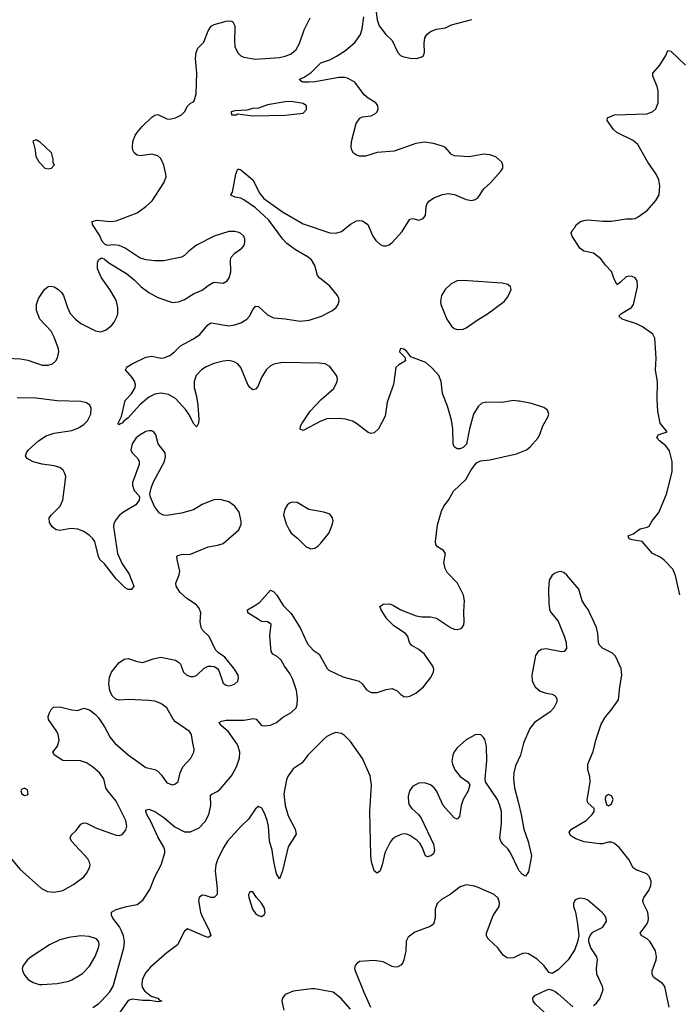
# Model space of a CAD drawing. Header units: inches. Extents: x 1449094 to 1618372, y 389908 to 534307.
# Tile 390 of 494: x 1576638 to 1581088, y 467309 to 473951. Entities that reach past the tile are written whole.
import ezdxf

# ---------------------------------------------------------------- set-up
doc = ezdxf.new("R2010")
doc.units = ezdxf.units.IN
doc.header["$MEASUREMENT"] = 0
for name, color, linetype in [('B5476', 7, 'Continuous'), ('B5477', 7, 'Continuous'), ('B5486', 7, 'Continuous'), ('B5487', 7, 'Continuous')]:
    doc.layers.add(name, color=color, linetype=linetype)

msp = doc.modelspace()

# ---------------------------------------------------------------- linework, layer by layer
at = {"layer": 'B5476', "color": 5}
for points, elevation in [([(1576576.7, 468296.7), (1576640, 468220), (1576786.4, 468090), (1576826.8, 468070), (1576870, 468065.2), (1576930, 468076.5), (1577001.8, 468118.2), (1577071.8, 468170), (1577090, 468190.7), (1577109.3, 468229.3), (1577113.6, 468250), (1577110, 468268), (1577097, 468290), (1576987.6, 468410), (1576979.5, 468430), (1576986, 468450), (1577019.2, 468480.8), (1577050, 468524.9), (1577070, 468532.4), (1577090, 468532), (1577157.1, 468497.1), (1577290, 468450.5), (1577310, 468448), (1577330, 468454.8), (1577355.1, 468484.9), (1577361.1, 468510), (1577354.5, 468550), (1577290, 468678.9), (1577230.6, 468750.6), (1577220.4, 468770), (1577204.8, 468830), (1577176.5, 468870), (1577130, 468910.6), (1577090, 468937.3), (1577048.2, 468951.8), (1576930, 468954), (1576874, 468990), (1576861.6, 469010), (1576894, 469050), (1576905.1, 469090), (1576896.9, 469130), (1576888.5, 469148.5), (1576832.7, 469230), (1576829.3, 469250), (1576836, 469270), (1576850, 469298), (1576866.3, 469313.7), (1576910, 469316.3), (1576990, 469294.8), (1577028.7, 469291.3), (1577070, 469306), (1577110, 469294.8), (1577150, 469264), (1577170, 469242), (1577210, 469181.6), (1577249.2, 469110), (1577279.7, 469070), (1577370, 468991.2), (1577490, 468907.1), (1577550, 468893.8), (1577570, 468882.6), (1577595.5, 468855.5), (1577630, 468803.8), (1577670, 468790.5), (1577690, 468796.3), (1577707.7, 468812.3), (1577721.1, 468870), (1577739.7, 468910), (1577793, 468970), (1577814, 469010), (1577816.2, 469030), (1577805.6, 469070), (1577797.4, 469130), (1577783, 469150), (1577690, 469214), (1577672.9, 469232.9), (1577630, 469308.2), (1577590, 469338.2), (1577550, 469353.3), (1577510, 469358.4), (1577370, 469365.7), (1577310, 469360.5), (1577286.7, 469366.7), (1577262, 469390), (1577246.3, 469426.3), (1577239.6, 469470), (1577243, 469517), (1577258, 469550), (1577308.1, 469611.9), (1577343.3, 469636.7), (1577370, 469642), (1577430, 469621.6), (1577470, 469614.9), (1577539.4, 469640.6), (1577590, 469650.3), (1577690, 469630.3), (1577710, 469618), (1577722.8, 469602.8), (1577744, 469550), (1577766.8, 469530), (1577790, 469520.5), (1577810, 469520.5), (1577830, 469527.7), (1577883, 469577), (1577910, 469590.4), (1577930.5, 469590.5), (1577950, 469587.7), (1577973.4, 469573.4), (1577981.4, 469561.4), (1578010, 469476), (1578030, 469462), (1578050, 469458), (1578070, 469461.6), (1578090, 469470.7), (1578109.3, 469490), (1578114.5, 469510), (1578111.8, 469530), (1578087, 469570), (1578021.2, 469650), (1577979.3, 469679.3), (1577960.1, 469700.1), (1577915.6, 469790), (1577872.4, 469832.4), (1577861.5, 469850), (1577854.6, 469890), (1577859.8, 469950), (1577850, 469982.4), (1577834, 470000)], 540), ([(1577132.1, 467287.9), (1577170, 467313.4), (1577190, 467333.1), (1577246.5, 467393.5), (1577269, 467431), (1577339.8, 467690), (1577344.9, 467730), (1577338.7, 467770), (1577323.7, 467810), (1577312.2, 467832.2), (1577267.1, 467890), (1577256.9, 467910), (1577258, 467930), (1577290, 467948.4), (1577358, 467970), (1577430, 467982), (1577470, 468012.2), (1577517.1, 468082.9), (1577550.6, 468170), (1577592.7, 468250), (1577616.5, 468330), (1577617, 468350), (1577611.4, 468370), (1577570, 468438.9), (1577523.3, 468543.3), (1577496.3, 468590), (1577488.2, 468610), (1577490, 468618), (1577510, 468624.9), (1577550, 468610.3), (1577610, 468568.8), (1577685.4, 468505.4), (1577750, 468473.5), (1577790, 468472.4), (1577850, 468500.6), (1577890, 468543.2), (1577914.1, 468590), (1577926.5, 468650), (1577925.1, 468714.9), (1577933.3, 468726.7), (1577970, 468743.8), (1577990, 468759.8), (1578067.7, 468850), (1578101.6, 468910), (1578121, 468970), (1578123.8, 469010), (1578112.5, 469050), (1578101.8, 469070), (1578046.9, 469146.9), (1577997.6, 469190), (1577983.7, 469210), (1578000.4, 469219.6), (1578030, 469225.2), (1578150, 469225.8), (1578216.5, 469236.5), (1578233.1, 469233.1), (1578270.4, 469190.3), (1578290, 469187.6), (1578330, 469192.6), (1578369.6, 469210), (1578410, 469243.2), (1578470, 469278), (1578502.4, 469310), (1578510.8, 469330), (1578513.2, 469373.2), (1578505.2, 469425.2), (1578480.8, 469500.8), (1578461.3, 469541.3), (1578425.6, 469590), (1578402.9, 469630), (1578374.3, 469654.3), (1578346, 469670), (1578334.5, 469690), (1578325.4, 469794.6), (1578334, 469874), (1578308.9, 469888.9), (1578270, 469892.3), (1578250, 469904.2), (1578177, 469950), (1578175.1, 469970), (1578223.6, 470000)], 520), ([(1578414.8, 470000), (1578416.7, 469996.7), (1578470, 469944.9), (1578530, 469848), (1578580.4, 469740.4), (1578618.6, 469698.5), (1578658.8, 469670), (1578713.4, 469573.4), (1578723.1, 469563.1), (1578818, 469518), (1578928.1, 469488.1), (1578949, 469470), (1578978, 469430), (1579010, 469413.6), (1579050, 469412.7), (1579110, 469432.9), (1579150, 469439.6), (1579184.3, 469424.3), (1579210, 469398.4), (1579230, 469385.7), (1579250, 469382.3), (1579270, 469386.7), (1579310, 469406.9), (1579361.1, 469450), (1579410, 469510.4), (1579429.8, 469550), (1579430.8, 469570), (1579425.3, 469590), (1579368.5, 469670), (1579330, 469702.3), (1579282.9, 469730), (1579267.6, 469750), (1579255.8, 469790), (1579239.7, 469810), (1579162.3, 469862.3), (1579114.2, 469910), (1579075.8, 469970), (1579068.3, 469991.7), (1579079.5, 470000)], 520), ([(1579158.8, 470000), (1579210, 469971.1), (1579313.4, 469930), (1579350, 469922.9), (1579410, 469923.9), (1579450, 469913.6), (1579544, 469850), (1579570, 469839.5), (1579590, 469837.6), (1579610, 469842), (1579622, 469850), (1579633.7, 469870), (1579637.2, 469890), (1579634, 469954), (1579637.5, 470000)], 520), ([(1580000, 468223.6), (1579948.3, 468330), (1579930, 468357.6), (1579897.6, 468390), (1579883.6, 468410), (1579876.9, 468430), (1579888.9, 468531.1), (1579887.4, 468610), (1579877.8, 468650), (1579860.7, 468690), (1579781.3, 468810), (1579778.9, 468830), (1579788.6, 468951.4), (1579787.4, 469050), (1579775.5, 469095.5), (1579767.6, 469110), (1579750, 469126), (1579730, 469129.7), (1579710, 469126.9), (1579650, 469093.3), (1579590, 469039.7), (1579570, 469013.3), (1579559.1, 468990), (1579554.2, 468950), (1579557.2, 468930), (1579573.8, 468890), (1579610, 468845.3), (1579662, 468810), (1579675.5, 468790), (1579663.7, 468750), (1579630.2, 468689.8), (1579617.3, 468650), (1579604.4, 468575.6), (1579590, 468557.2), (1579570, 468567.3), (1579495.8, 468650), (1579450, 468749.6), (1579433.5, 468770), (1579410, 468788.6), (1579370, 468804.2), (1579330, 468801.5), (1579290, 468781.3), (1579266.7, 468750), (1579258, 468710), (1579260.2, 468670), (1579268, 468650), (1579283.1, 468630), (1579328.4, 468590), (1579345.4, 468565.4), (1579428.5, 468390), (1579435.8, 468350), (1579430, 468325.2), (1579411, 468310), (1579390, 468303.7), (1579375.3, 468310), (1579353.6, 468370), (1579336.8, 468396.8), (1579316.4, 468416.4), (1579270, 468448.3), (1579250, 468456), (1579230, 468458.3), (1579210, 468454.3), (1579166.5, 468433.5), (1579150, 468421.3), (1579136.7, 468403.3), (1579100.2, 468330), (1579083.6, 468250), (1579070.3, 468210), (1579050, 468192.7), (1579030, 468209.3), (1579024.2, 468224.2), (1579012, 468270), (1579007.7, 468312.3), (1578999.3, 468610), (1579012.5, 468790), (1579003.2, 468850), (1578950, 468968.3), (1578870, 469081), (1578830, 469123.1), (1578810, 469135.8), (1578770, 469141.8), (1578750, 469135.5), (1578710, 469114.6), (1578690, 469098.8), (1578581.1, 468990), (1578542.7, 468937.3), (1578483.3, 468896.7), (1578449, 468851), (1578437.4, 468822.6), (1578420.2, 468730), (1578428.1, 468650), (1578450, 468581.6), (1578497.6, 468490), (1578503, 468457), (1578448.4, 468371.6), (1578410, 468208.7), (1578390, 468155.3), (1578370, 468189), (1578352.1, 468272.1), (1578341.6, 468350), (1578324.3, 468410), (1578315.8, 468510), (1578307.2, 468550), (1578290, 468599.5), (1578272.2, 468632.2), (1578250, 468643.6), (1578230, 468627.8), (1578181.8, 468558.2), (1578130, 468508.8), (1578040.9, 468410), (1578014.6, 468370), (1577974.3, 468290), (1577961.6, 468250), (1577956.9, 468210), (1577970.2, 468089.8), (1577970, 468049.2), (1577950, 468029.7), (1577929.7, 468029.8), (1577890, 468043.6), (1577870, 468045.1), (1577848.7, 468030), (1577843.7, 468010), (1577858, 467930), (1577866.1, 467906.1), (1577916.5, 467810), (1577926.8, 467770), (1577910, 467760.7), (1577890, 467766.3), (1577770, 467818), (1577750, 467802), (1577701.7, 467710), (1577630, 467657.1), (1577520.2, 467559.8), (1577490, 467523.1), (1577471, 467490), (1577463.5, 467470), (1577461.5, 467441.5), (1577464.5, 467424.5), (1577479.1, 467399.1), (1577524.1, 467364.1), (1577570.5, 467350), (1577578.8, 467338.8), (1577596, 467330), (1577570, 467326.5), (1577515.5, 467335.5), (1577470, 467335.2), (1577396.7, 467343.3), (1577370, 467334.5), (1577270, 467195.8)], 520), ([(1580000, 468956.7), (1579981.9, 468918.1), (1579971, 468870), (1579969.5, 468830), (1579976.6, 468770), (1580000, 468674.5)], 520), ([(1580000, 467638.3), (1579970, 467623.6), (1579950, 467619.7), (1579923.6, 467623.6), (1579899.6, 467639.6), (1579862.7, 467690), (1579798.3, 467750), (1579788, 467770), (1579786, 467790), (1579832.6, 467907.4), (1579871.6, 467970), (1579873.8, 467993.8), (1579865.6, 468025.6), (1579839, 468050), (1579730, 468098), (1579706.3, 468106.3), (1579650, 468114.5), (1579610, 468100.7), (1579541.3, 468050), (1579483.6, 468016.4), (1579454.3, 467990), (1579440.8, 467950), (1579440.8, 467890), (1579430, 467849.5), (1579406.1, 467833.9), (1579304, 467796), (1579257.8, 467762.2), (1579244.3, 467735.7), (1579244, 467670), (1579230, 467609.2), (1579223.1, 467590), (1579210, 467573.3), (1579190, 467562.6), (1579170, 467559.7), (1579150, 467564.2), (1579090, 467596.3), (1579030, 467604.7), (1578930, 467597.2), (1578913.7, 467586.3), (1578901, 467570), (1578897.3, 467550), (1578904, 467530), (1578958.7, 467390), (1579004.6, 467290)], 540), ([(1578870, 467275.6), (1578805.6, 467350), (1578752, 467390), (1578630, 467413.5), (1578606, 467414), (1578482, 467398), (1578430, 467375.3), (1578411.3, 467350), (1578406, 467330), (1578421, 467270)], 540)]:
    msp.add_lwpolyline(points, dxfattribs=dict(at, elevation=elevation))
for points, elevation in [([(1576670, 468768), (1576650, 468758), (1576646, 468750), (1576652, 468730), (1576670, 468718), (1576690, 468722), (1576695.3, 468730), (1576690, 468755.3)], 560), ([(1578210, 468068.7), (1578190, 468068), (1578182.8, 468050), (1578184, 468030), (1578208.7, 467950), (1578230, 467922.4), (1578250, 467908.2), (1578270, 467902), (1578287.3, 467912.7), (1578294, 467926), (1578290, 467958), (1578270, 467991.6), (1578235.1, 468030)], 540), ([(1577051.6, 467771.6), (1576970, 467760.3), (1576910, 467743.5), (1576838.7, 467710), (1576716.5, 467630), (1576691.7, 467610), (1576662.6, 467570), (1576655.8, 467550), (1576658.4, 467530), (1576670, 467506.8), (1576696.4, 467476.4), (1576730, 467456.3), (1576770, 467443.8), (1576790, 467442.4), (1576890, 467448.8), (1576970, 467465.3), (1576990, 467474), (1577062.2, 467517.8), (1577110, 467566.4), (1577147.7, 467632.3), (1577169.7, 467690), (1577173.7, 467710), (1577171.2, 467730), (1577157, 467750), (1577106.5, 467766.5)], 540)]:
    msp.add_lwpolyline(points, close=True, dxfattribs=dict(at, elevation=elevation))
at = {"layer": 'B5477', "color": 5}
for points, elevation in [([(1579037.5, 474037.5), (1579050.2, 473950.2), (1579063.6, 473910), (1579107, 473850), (1579150.4, 473810), (1579188.4, 473730), (1579208, 473710), (1579222.2, 473702.2), (1579270, 473690.3), (1579318, 473690), (1579350, 473700.7), (1579361.2, 473710), (1579369.4, 473730.6), (1579366.3, 473790), (1579371.5, 473828.5), (1579384.5, 473850), (1579410, 473870.4), (1579450, 473886.4), (1579510, 473896.4), (1579550, 473916), (1579687.6, 473952.4)], 520), ([(1576551.9, 471668.1), (1576644.1, 471664.1), (1576693.8, 471653.8), (1576790, 471621.6), (1576810, 471620.4), (1576830, 471620.4), (1576859, 471630), (1576882, 471650), (1576893.6, 471670), (1576902.9, 471710), (1576900.7, 471730), (1576871.2, 471810), (1576850.7, 471850.7), (1576774, 471930), (1576752.3, 471990), (1576752, 472030), (1576765.1, 472070), (1576805.6, 472130), (1576830, 472151.6), (1576850, 472154), (1576870, 472148.5), (1576900.5, 472130), (1576920.5, 472110), (1576934.4, 472090), (1576961.1, 472010), (1576979.5, 471970), (1577014, 471930), (1577050, 471900.9), (1577150, 471851.7), (1577184.6, 471844.6), (1577222.2, 471857.8), (1577260.7, 471890), (1577276.2, 471910), (1577295.6, 471950), (1577301.3, 471970), (1577301.1, 472010), (1577292.2, 472050), (1577282.2, 472070), (1577247.4, 472130), (1577189.7, 472210), (1577162.9, 472270), (1577162.7, 472310), (1577170, 472332), (1577190, 472344.7), (1577210, 472336), (1577238.8, 472310), (1577359, 472239), (1577410, 472197), (1577457, 472150), (1577508.4, 472110), (1577570, 472078), (1577670, 472042.6), (1577710, 472048.8), (1577750, 472063.7), (1577810, 472101.1), (1577870, 472126.3), (1577910, 472158.7), (1577942.3, 472177.7), (1577950, 472180.4), (1578010, 472173.7), (1578036.9, 472190), (1578052.2, 472210), (1578062.7, 472250), (1578059.6, 472330), (1578064.5, 472350), (1578090, 472376.3), (1578137.2, 472410), (1578151.5, 472428.5), (1578158, 472450), (1578157, 472470), (1578149.4, 472490), (1578130, 472509.4), (1578116.2, 472516.2), (1578090, 472522), (1578050, 472521.7), (1577950, 472490.8), (1577831.8, 472430), (1577778.3, 472390), (1577750, 472360.5), (1577730, 472348.5), (1577610, 472323.8), (1577550, 472323.5), (1577490.8, 472330.8), (1577450, 472342.6), (1577350, 472409.7), (1577310, 472427.6), (1577270, 472432.7), (1577230, 472428.7), (1577214.6, 472434.6), (1577194.6, 472454.6), (1577177.5, 472497.5), (1577129, 472570), (1577128, 472590), (1577161.2, 472598.8), (1577250, 472590.5), (1577290, 472594.9), (1577430, 472648.5), (1577489.8, 472690.2), (1577531.5, 472730), (1577611.5, 472850), (1577627, 472890), (1577625.1, 472910), (1577609.6, 472969.6), (1577590, 473014), (1577570, 473032.7), (1577530, 473043.7), (1577450, 473032.3), (1577430, 473036), (1577410, 473053.2), (1577402.4, 473070), (1577398.7, 473090), (1577401.3, 473130), (1577416.9, 473170), (1577429.7, 473190), (1577463.5, 473230), (1577530, 473294), (1577550, 473306.3), (1577570, 473311.7), (1577630, 473281.5), (1577650, 473279.3), (1577689.6, 473290), (1577729.6, 473310), (1577750, 473328.3), (1577770, 473368.7), (1577790, 473388.2), (1577810, 473396.3), (1577815.8, 473404.2), (1577829.7, 473450), (1577832.4, 473590), (1577825.1, 473690), (1577829.6, 473730.4), (1577840.5, 473759.5), (1577880.7, 473799.3), (1577910, 473876), (1577930, 473907.3), (1577950, 473918), (1578030, 473940.4), (1578050, 473943.8), (1578070, 473940.5), (1578075.4, 473935.4), (1578088.4, 473910), (1578090, 473894), (1578086.5, 473810), (1578090.3, 473770), (1578110, 473726.4), (1578130, 473707.2), (1578150, 473698.9), (1578230, 473685.2), (1578390, 473696.3), (1578430, 473704.8), (1578470, 473720.2), (1578504.2, 473750), (1578526.2, 473790), (1578557.5, 473882.5), (1578597.5, 473962.5)], 540), ([(1580000, 471378.3), (1579970, 471381.1), (1579890, 471368.4), (1579788.9, 471371.1), (1579755.3, 471364.7), (1579730, 471342.7), (1579700.3, 471290), (1579671.7, 471190), (1579652.4, 471087.6), (1579630, 471065.2), (1579610, 471056), (1579590, 471056), (1579570, 471069.2), (1579562.9, 471090), (1579559.7, 471190), (1579550, 471248.7), (1579524.8, 471344.8), (1579489.7, 471430), (1579481.3, 471510), (1579466.6, 471550), (1579421.1, 471601.1), (1579378.5, 471638.5), (1579276, 471676), (1579250, 471713.2), (1579230, 471728.7), (1579210, 471733.2), (1579204.7, 471730), (1579201, 471710), (1579235.3, 471675.3), (1579241, 471650), (1579196.2, 471623.8), (1579174.9, 471605.1), (1579160.4, 471490), (1579116.4, 471370), (1579103.1, 471276.9), (1579059.1, 471190), (1579030, 471164.5), (1579010, 471160.7), (1578990, 471165.6), (1578910, 471227.6), (1578883.1, 471243.1), (1578837, 471257), (1578790, 471260.4), (1578710, 471257.4), (1578670, 471243), (1578550, 471179.3), (1578530, 471188), (1578532.7, 471210), (1578543.7, 471230), (1578597.6, 471310), (1578671.3, 471390), (1578756.8, 471463.2), (1578779.7, 471510), (1578782.6, 471530), (1578776.4, 471550), (1578730.6, 471610.6), (1578699.3, 471630), (1578655, 471635), (1578410, 471638.2), (1578352.7, 471627.3), (1578326.8, 471613.2), (1578300.3, 471590), (1578270, 471538), (1578244.4, 471475.6), (1578230, 471458), (1578210, 471454.5), (1578190, 471469.5), (1578178, 471490), (1578130, 471605.1), (1578109.7, 471630), (1578084.1, 471644.1), (1578050, 471651.7), (1578010, 471647.1), (1577948.8, 471631.2), (1577896, 471610), (1577863.6, 471590), (1577829.6, 471550.4), (1577814.7, 471510), (1577814.4, 471470), (1577830.3, 471410), (1577839.5, 471350), (1577846.2, 471253.8), (1577844.9, 471230), (1577833.4, 471206.6), (1577830, 471205.2), (1577810, 471226.6), (1577783.9, 471283.9), (1577759.6, 471319.6), (1577690, 471396.2), (1577642.4, 471422.4), (1577590, 471431.3), (1577550, 471425.1), (1577510, 471405.1), (1577447.8, 471352.2), (1577370, 471265.1), (1577338.5, 471241.5), (1577330, 471229.8), (1577314.7, 471225.3), (1577310, 471217.2), (1577303.3, 471223.3), (1577303.6, 471230), (1577325.2, 471274.8), (1577350, 471383.1), (1577393.1, 471426.9), (1577417.7, 471470), (1577419.1, 471490), (1577412.2, 471512.3), (1577397.2, 471537.2), (1577352.7, 471590), (1577358, 471602), (1577364, 471610), (1577397.2, 471630), (1577490, 471674.9), (1577530, 471680.5), (1577590, 471668), (1577610.7, 471670.7), (1577650, 471686.7), (1577682, 471710), (1577722.9, 471750), (1577810, 471797.1), (1577853.4, 471826.6), (1577907.2, 471892.8), (1577930, 471907), (1578050, 471886.9), (1578090, 471891.5), (1578130, 471905.2), (1578169.6, 471930), (1578187.8, 471950), (1578210, 471994), (1578230, 472019.1), (1578250, 472017.1), (1578310, 471960.9), (1578350, 471939.2), (1578430, 471933.4), (1578530, 471917.7), (1578590, 471924.8), (1578673.6, 471950), (1578748, 471990), (1578772.4, 472010), (1578787.1, 472030), (1578793.4, 472053.4), (1578791.1, 472070), (1578781.1, 472090), (1578730, 472152.4), (1578659.7, 472210), (1578646.2, 472226.2), (1578630, 472292.7), (1578606.6, 472330), (1578584, 472350), (1578497.8, 472397.8), (1578440.1, 472440.1), (1578412.8, 472470), (1578318.1, 472598.1), (1578230, 472682.5), (1578150, 472736.3), (1578130, 472746), (1578092.7, 472752.7), (1578065.2, 472765.2), (1578062, 472770), (1578072.9, 472787.1), (1578095.6, 472910), (1578110, 472946), (1578130, 472939.1), (1578210, 472870.6), (1578257.5, 472777.6), (1578285.5, 472745.5), (1578410, 472654.1), (1578550, 472573.1), (1578730, 472512.4), (1578770, 472510.2), (1578810, 472522.3), (1578870, 472571.7), (1578910, 472593.1), (1578930, 472597.4), (1578950, 472594.9), (1578986, 472570), (1579020.3, 472490), (1579040.9, 472460.9), (1579070, 472434), (1579090, 472425.3), (1579110, 472424.6), (1579130, 472432.9), (1579150, 472449), (1579218.2, 472521.8), (1579270, 472605.3), (1579290, 472608.9), (1579330, 472599.6), (1579359.6, 472610), (1579375.1, 472630), (1579380.4, 472690), (1579387.4, 472710), (1579403.1, 472730), (1579431.7, 472748.3), (1579490, 472772.8), (1579530, 472778.5), (1579572.3, 472772.3), (1579650, 472739.1), (1579688.1, 472731.9), (1579710, 472737), (1579730, 472752.2), (1579769.8, 472810.2), (1579813.3, 472850), (1579884.5, 472930), (1579896.2, 472950), (1579897, 472970), (1579889.5, 472990), (1579850, 473026), (1579810, 473039.8), (1579770, 473043.5), (1579670, 473025.3), (1579572.1, 473032.1), (1579550, 473042.4), (1579510, 473089.7), (1579496.5, 473096.5), (1579430, 473116.8), (1579370, 473125.4), (1579310, 473114.7), (1579164.4, 473064.4), (1579050, 473054), (1578970, 473031.1), (1578930, 473031), (1578910, 473036.4), (1578889.7, 473050), (1578878.9, 473070), (1578874.7, 473090), (1578876.9, 473130), (1578907.8, 473250), (1578933, 473287), (1578950, 473294.9), (1579010, 473303), (1579040.5, 473319.5), (1579049.4, 473330), (1579056.2, 473350), (1579054, 473370), (1579040.9, 473390), (1578990, 473420.5), (1578963, 473443), (1578898, 473530), (1578850, 473557.3), (1578830, 473561.4), (1578790, 473560.2), (1578632.2, 473532.3), (1578590, 473529), (1578548, 473530), (1578536, 473536), (1578525.2, 473550), (1578556.8, 473563.2), (1578604.4, 473595.6), (1578670, 473660.3), (1578730, 473679.7), (1578775.9, 473704.1), (1578836.8, 473743.2), (1578900.9, 473799.1), (1578937.2, 473850), (1578948.3, 473888.3), (1578959.8, 473970)], 520), ([(1577834, 470000), (1577830, 470004.4), (1577766.4, 470046.4), (1577719.6, 470090), (1577694, 470130), (1577692, 470150), (1577713.7, 470206.3), (1577717.4, 470230), (1577699.6, 470310), (1577699.3, 470330), (1577704.2, 470335.8), (1577730, 470343.8), (1577790, 470345.7), (1577910, 470395.8), (1577974, 470406), (1578010, 470417.3), (1578116, 470510), (1578131.8, 470548.2), (1578131.9, 470568.1), (1578118.7, 470630), (1578090, 470669.6), (1578050, 470698.7), (1577990, 470713.3), (1577950, 470711.5), (1577930, 470706), (1577870, 470679.7), (1577810, 470645.1), (1577730, 470621.3), (1577630, 470607), (1577607.9, 470607.9), (1577581.7, 470621.7), (1577547.7, 470667.7), (1577521.2, 470730), (1577517.2, 470750), (1577524.5, 470790), (1577538.7, 470830), (1577614.2, 470970), (1577622, 471002), (1577618.9, 471030), (1577573.3, 471090), (1577556.4, 471150), (1577542, 471170), (1577530, 471176.9), (1577510, 471178.5), (1577490, 471173.1), (1577450, 471150.9), (1577424.9, 471130), (1577396, 471090), (1577387, 471050), (1577397.1, 471030), (1577435.5, 470990), (1577443.8, 470970), (1577443.8, 470950), (1577398.4, 470830), (1577398.4, 470810), (1577410, 470776), (1577442, 470742), (1577447.3, 470730), (1577444.9, 470710), (1577422, 470678), (1577339.1, 470630), (1577310, 470605.6), (1577282.6, 470570), (1577273.7, 470550), (1577272, 470530), (1577298.5, 470350), (1577330, 470280.5), (1577375.8, 470210), (1577407.3, 470130), (1577392.5, 470107.5), (1577370, 470106.6), (1577350, 470118.4), (1577290, 470179.7), (1577210, 470279.5), (1577179.3, 470310), (1577169.6, 470330), (1577145.1, 470430), (1577130, 470453.3), (1577110, 470470.9), (1577070, 470498.3), (1577030, 470514.8), (1576982.3, 470517.7), (1576910, 470506), (1576884, 470510), (1576857.2, 470530), (1576839.3, 470559.3), (1576838, 470590), (1576852, 470610), (1576911.5, 470670), (1576929.4, 470709.4), (1576948.2, 470850), (1576949.7, 470870), (1576943.5, 470890), (1576931.5, 470911.5), (1576909.4, 470930), (1576870, 470942.4), (1576790, 470953.3), (1576728.7, 470968.7), (1576689.3, 470990), (1576678, 471010), (1576683.7, 471030), (1576698, 471050), (1576765.1, 471110), (1576816.6, 471143.4), (1576870, 471161.1), (1576990, 471180.3), (1577030, 471194.9), (1577070, 471220.4), (1577094.8, 471245.2), (1577117.4, 471290), (1577121.3, 471330), (1577111.8, 471350), (1577090, 471366), (1577050, 471375.6), (1576890, 471380.7), (1576750, 471397.4), (1576621, 471401)], 540), ([(1579637.5, 470000), (1579639.8, 470030), (1579632.4, 470070), (1579592.1, 470150), (1579522.3, 470222.3), (1579507.9, 470247.9), (1579499, 470290), (1579509.6, 470350), (1579497.6, 470370), (1579455.7, 470395.7), (1579444.7, 470410), (1579442.8, 470430), (1579456.7, 470543.3), (1579483.6, 470636.4), (1579499.7, 470670), (1579529.7, 470710), (1579564.7, 470770), (1579647.3, 470850), (1579684.4, 470915.6), (1579718.6, 470961.4), (1579745.6, 470974.4), (1579810, 470982), (1579990, 471021.5), (1580000, 471025.8)], 520), ([(1578223.6, 470000), (1578258.4, 470021.6), (1578330, 470102.8), (1578350, 470093.4), (1578373, 470070), (1578414.8, 470000)], 520), ([(1579079.5, 470000), (1579091.2, 470008.8), (1579130, 470011.6), (1579150, 470004.9), (1579158.8, 470000)], 520)]:
    msp.add_lwpolyline(points, dxfattribs=dict(at, elevation=elevation))
for points, elevation in [([(1578470, 473398), (1578430, 473397.4), (1578310, 473375.8), (1578250, 473353.3), (1578210, 473352.4), (1578170, 473340.9), (1578090, 473336.3), (1578064.4, 473330), (1578068, 473310), (1578071.1, 473308.9), (1578098, 473310), (1578110, 473316), (1578210, 473302), (1578430, 473306.8), (1578550, 473321), (1578574, 473346), (1578572, 473370), (1578550, 473386)], 540), ([(1576830, 472942), (1576810, 472948), (1576768.7, 472990), (1576750, 473026), (1576745.2, 473070), (1576730, 473134), (1576750, 473142), (1576772, 473130), (1576850, 473054), (1576862, 473010), (1576862, 472990), (1576871, 472970), (1576850, 472948)], 540), ([(1579630, 472192.1), (1579590, 472189.7), (1579548.2, 472170), (1579508.7, 472130), (1579483.1, 472090), (1579476.5, 472050), (1579478.7, 472030), (1579519.5, 471930), (1579550, 471883.8), (1579570, 471868), (1579590, 471861.6), (1579630, 471864.4), (1579650, 471872.2), (1579730.7, 471929.3), (1579793.5, 471966.5), (1579906.6, 472050), (1579930, 472080.7), (1579944.5, 472110), (1579952.7, 472130), (1579949.2, 472150), (1579930, 472163.7), (1579892.7, 472172.7)], 520), ([(1578476.5, 470696.5), (1578458, 470690), (1578443.4, 470676.6), (1578426.8, 470650), (1578418.8, 470610), (1578435.5, 470550), (1578455.5, 470510), (1578470, 470487.7), (1578513, 470453), (1578570, 470396), (1578602, 470382), (1578630, 470386.8), (1578650, 470398.8), (1578670, 470418.8), (1578726, 470490), (1578749.4, 470550), (1578752.7, 470570), (1578749.3, 470590), (1578730, 470615.1), (1578690, 470629.6), (1578587.7, 470647.7), (1578510, 470693.2)], 540)]:
    msp.add_lwpolyline(points, close=True, dxfattribs=dict(at, elevation=elevation))
at = {"layer": 'B5486', "color": 5}
for points, elevation in [([(1580209.1, 470000), (1580213.1, 469970), (1580224.2, 469950), (1580270, 469894.4), (1580312.1, 469792.1), (1580325.6, 469750), (1580327.2, 469710), (1580310.5, 469690), (1580292.3, 469687.7), (1580190, 469707.4), (1580157.1, 469702.9), (1580134.9, 469690), (1580118.5, 469661.5), (1580093, 469530), (1580095.8, 469490), (1580114.9, 469450), (1580150, 469422), (1580190, 469408), (1580230, 469400.2), (1580250, 469390.3), (1580262.3, 469370), (1580262, 469350), (1580240.8, 469310), (1580217, 469283), (1580111.7, 469210), (1580079.1, 469170), (1580036.5, 469070), (1580015.6, 468990), (1580000, 468956.7)], 520), ([(1581018.5, 467290), (1580990.9, 467430), (1580975.4, 467450), (1580916.1, 467490), (1580904.8, 467510), (1580905.4, 467534.6), (1580932.6, 467610), (1580934, 467630), (1580926.3, 467670), (1580890, 467731.6), (1580870, 467751.3), (1580836, 467770), (1580824.7, 467790), (1580868.7, 467850), (1580877.4, 467870), (1580879.8, 467890), (1580875, 467930), (1580846.2, 467990), (1580842.2, 468010), (1580848.4, 468030), (1580882.6, 468077.4), (1580896, 468110), (1580897.6, 468137.6), (1580886.6, 468170), (1580869.4, 468190), (1580795.6, 468215.6), (1580776.2, 468230), (1580746.2, 468286.2), (1580683.9, 468363.9), (1580650, 468393.5), (1580630, 468403.5), (1580610, 468403.5), (1580570, 468391.9), (1580550, 468390.8), (1580445.5, 468405.5), (1580390, 468425.1), (1580362, 468442), (1580352, 468450), (1580345.1, 468470), (1580359.5, 468490), (1580459.5, 468550), (1580500.9, 468590), (1580512.7, 468610), (1580514, 468630), (1580470, 468669), (1580465.6, 468685.6), (1580487.4, 468810), (1580485.1, 468845.1), (1580471.2, 468890), (1580471.5, 468930), (1580506.1, 469013.9), (1580523.9, 469090), (1580561.7, 469198.3), (1580590, 469248.5), (1580626.6, 469290), (1580677.2, 469362.8), (1580685.6, 469450), (1580701.1, 469530), (1580695.2, 469575.2), (1580658.3, 469658.3), (1580637.6, 469677.6), (1580570, 469712.6), (1580550, 469732), (1580542, 469750), (1580538, 469810), (1580529.8, 469850), (1580472.3, 469972.3), (1580453.4, 470000)], 520), ([(1580000, 468674.5), (1580020.7, 468590), (1580039.1, 468490), (1580067.9, 468407.9), (1580090.2, 468310), (1580070, 468202), (1580050, 468173.2), (1580030, 468184.5), (1580006.6, 468210), (1580000, 468223.6)], 520), ([(1580510, 467302), (1580530, 467318), (1580553.6, 467350), (1580573.2, 467410), (1580569.3, 467430), (1580531.8, 467511.8), (1580529.6, 467550), (1580536.9, 467610), (1580531.6, 467630), (1580491.6, 467690), (1580477, 467730), (1580477, 467750), (1580485.8, 467774.2), (1580504.9, 467795.1), (1580572.3, 467830), (1580596.2, 467870), (1580593.6, 467890), (1580582.9, 467910), (1580564.5, 467930), (1580470, 468012), (1580450, 468020.9), (1580414.8, 468025.2), (1580385.2, 468014.8), (1580374.8, 467990), (1580374, 467970), (1580387.7, 467930), (1580402, 467850), (1580411, 467770), (1580402, 467730), (1580382, 467678), (1580337.1, 467610), (1580270, 467540.9), (1580230, 467517.2), (1580210, 467524), (1580173.6, 467570), (1580130, 467614), (1580070, 467649.6), (1580050, 467654.7), (1580030, 467653), (1580000, 467638.3)], 540), ([(1580176.2, 467256.2), (1580117, 467310), (1580102.7, 467330), (1580099, 467350), (1580112.3, 467367.7), (1580190, 467404.9), (1580210, 467410.6), (1580230, 467404.9), (1580250, 467396.3), (1580270, 467380.5), (1580370, 467292.7)], 540)]:
    msp.add_lwpolyline(points, dxfattribs=dict(at, elevation=elevation))
at = {"layer": 'B5486', "color": 5, "elevation": 520}
msp.add_lwpolyline([(1580610, 468725.1), (1580590.6, 468710), (1580588.5, 468690), (1580596.3, 468656.3), (1580610, 468647.7), (1580630, 468660.5), (1580642.4, 468690), (1580633.4, 468713.4)], close=True, dxfattribs=at)
at = {"layer": 'B5487', "color": 5}
for points, elevation in [([(1581091.1, 470071.1), (1581062.6, 470202.6), (1581044.6, 470244.6), (1580986.2, 470306.2), (1580962.6, 470322.6), (1580906, 470350), (1580838, 470430), (1580770, 470441.2), (1580749.2, 470450), (1580742, 470470), (1580777, 470483), (1580823.2, 470516.8), (1580872, 470528), (1580884.7, 470535.3), (1580904, 470570), (1580950, 470626), (1581001.1, 470750), (1581040, 470900), (1581039.4, 470970), (1581022, 471042), (1580997.5, 471077.5), (1580953.3, 471110), (1580936.2, 471130), (1580946, 471150), (1581006, 471170), (1580958.4, 471230), (1580943, 471310), (1580937.4, 471390), (1580940.2, 471510), (1580926.5, 471586.5), (1580931.5, 471668.5), (1580923.3, 471803.3), (1580909.7, 471830), (1580839.2, 471879.2), (1580798.9, 471898.9), (1580702, 471930), (1580679.5, 471950), (1580698.4, 471970), (1580764.5, 472010), (1580778.7, 472030), (1580806, 472150), (1580803, 472190), (1580790, 472209.5), (1580770, 472218.7), (1580750, 472221.6), (1580730, 472216.2), (1580690, 472179.3), (1580670, 472165.2), (1580666.8, 472166.8), (1580650, 472195.3), (1580631.3, 472251.3), (1580590, 472294), (1580557.6, 472337.6), (1580510, 472375.1), (1580444, 472390), (1580417.2, 472410), (1580364, 472490), (1580357.2, 472510), (1580364, 472530), (1580384, 472550), (1580394, 472570), (1580422, 472590), (1580443.3, 472596.7), (1580470, 472601.3), (1580571.1, 472591.1), (1580630, 472591.1), (1580730, 472607.6), (1580770, 472606.9), (1580790, 472610.2), (1580810, 472620.7), (1580872.9, 472667.1), (1580930, 472730.3), (1580951.6, 472770), (1580955.9, 472830), (1580948.5, 472870), (1580931.9, 472910), (1580875.2, 472990), (1580809, 473109), (1580776.3, 473136.3), (1580666, 473190), (1580642.7, 473210), (1580601.2, 473270), (1580604, 473290), (1580650, 473308.2), (1580870, 473314.9), (1580908.9, 473331.1), (1580929.7, 473350), (1580945.3, 473390), (1580945.6, 473470), (1580939.4, 473499.4), (1580908.2, 473570), (1580909.6, 473590.4), (1580955.9, 473644.1), (1580997.2, 473710), (1581010, 473742), (1581030, 473738), (1581130, 473644)], 480), ([(1580000, 471025.8), (1580057, 471050), (1580081.6, 471070), (1580132.7, 471127.3), (1580147.7, 471152.3), (1580168.2, 471211.8), (1580201.5, 471270), (1580207.1, 471290), (1580197.6, 471317.6), (1580174.2, 471334.2), (1580090, 471361.1), (1580010, 471377.4), (1580000, 471378.3)], 520), ([(1580453.4, 470000), (1580432.9, 470030), (1580410.5, 470110.5), (1580330, 470203.6), (1580310, 470220.5), (1580290, 470227.6), (1580272.5, 470227.5), (1580250, 470218.4), (1580230, 470203.7), (1580210.4, 470170), (1580205.3, 470110), (1580208.1, 470008.1), (1580209.1, 470000)], 520)]:
    msp.add_lwpolyline(points, dxfattribs=dict(at, elevation=elevation))

doc.saveas('drawing.dxf')
